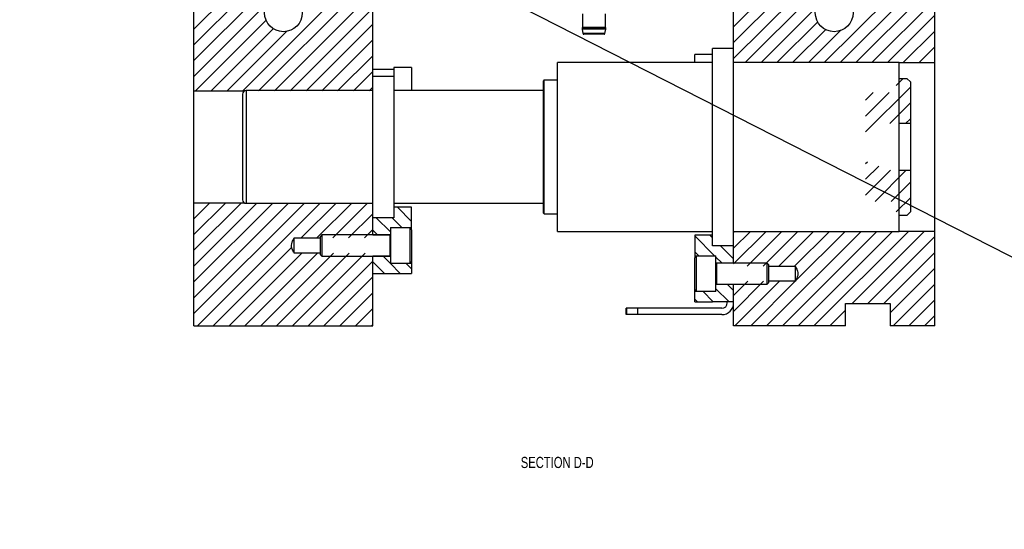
# Model space of a CAD drawing. Header units: inches. Extents: x 1880 to 2363, y -453 to -54.
# Tile 543 of 656: x 1925.06 to 1936.07, y -130.24 to -124.54. Entities that reach past the tile are written whole.
import ezdxf

# ---------------------------------------------------------------- set-up
doc = ezdxf.new("R2010")
doc.units = ezdxf.units.IN
doc.header["$LTSCALE"] = 0.5
doc.header["$MEASUREMENT"] = 0
for name, color, linetype in [('SID-M-D', 42, 'Continuous'), ('SID-M-F', 202, 'Continuous'), ('SID-M-S', 105, 'Continuous'), ('SID-M-S2', 1, 'Continuous')]:
    doc.layers.add(name, color=color, linetype=linetype)
doc.styles.add('SLDTEXTSTYLE0', font='TXT', dxfattribs={"width": 0.595745})

msp = doc.modelspace()

# ---------------------------------------------------------------- linework, layer by layer
at = {"layer": 'SID-M-F', "linetype": 'Continuous'}
for p, q in [((1933.04539, -124.61566), (1935.29539, -122.36566)), ((1933.04539, -124.79244), (1935.29539, -122.54244)), ((1933.04539, -124.96922), (1935.29539, -122.71922)), ((1933.17562, -125.01576), (1935.29539, -122.89599)), ((1927.01039, -124.64025), (1928.01237, -123.63827)), ((1927.01039, -124.81703), (1928.18915, -123.63827)), ((1927.01039, -124.99381), (1928.36593, -123.63827)), ((1927.5567, -125.33138), (1929.01039, -123.87769)), ((1934.0595, -125.01576), (1935.29539, -123.77988)), ((1934.23628, -125.01576), (1935.29539, -123.95665)), ((1927.73347, -125.33138), (1929.01039, -124.05447)), ((1934.41306, -125.01576), (1935.29539, -124.13343)), ((1927.91025, -125.33138), (1929.01039, -124.23124)), ((1934.58983, -125.01576), (1935.29539, -124.31021)), ((1927.01039, -125.17058), (1927.83055, -124.35042)), ((1928.08703, -125.33138), (1929.01039, -124.40802)), ((1933.3524, -125.01576), (1933.96937, -124.39879)), ((1927.02637, -125.33138), (1927.81626, -124.54148)), ((1934.76661, -125.01576), (1935.29539, -124.48698)), ((1927.20314, -125.33138), (1927.8975, -124.63702)), ((1928.2638, -125.33138), (1929.01039, -124.5848)), ((1933.52917, -125.01576), (1933.98573, -124.5592)), ((1933.70595, -125.01576), (1934.07522, -124.64649)), ((1927.37992, -125.33138), (1928.04438, -124.66692)), ((1928.44058, -125.33138), (1929.01039, -124.76157)), ((1933.88273, -125.01576), (1934.2413, -124.65719)), ((1934.94339, -125.01576), (1935.29539, -124.66376)), ((1935.12016, -125.01576), (1935.29539, -124.84054)), ((1928.61736, -125.33138), (1929.01039, -124.93835)), ((1928.79413, -125.33138), (1929.01039, -125.11513)), ((1934.86472, -125.2712), (1934.94269, -125.19323)), ((1928.97091, -125.33138), (1929.01039, -125.2919)), ((1934.5222, -125.7905), (1935.0222, -125.2905)), ((1934.5222, -125.43695), (1934.60801, -125.35113)), ((1934.5222, -125.61372), (1934.78479, -125.35113)), ((1934.79091, -125.69857), (1935.0222, -125.46728)), ((1934.96769, -125.69857), (1935.0222, -125.64405)), ((1934.5222, -126.14405), (1934.54236, -126.12389)), ((1934.5222, -126.32083), (1934.66787, -126.17516)), ((1934.5222, -126.49761), (1934.79974, -126.22007)), ((1934.62908, -126.5675), (1934.97652, -126.22007)), ((1934.80586, -126.5675), (1935.0222, -126.35116)), ((1927.01039, -126.76157), (1927.18471, -126.58725)), ((1927.01039, -126.93835), (1927.36149, -126.58725)), ((1927.01039, -127.11513), (1927.53827, -126.58725)), ((1927.01039, -127.2919), (1927.71504, -126.58725)), ((1927.01039, -127.46868), (1927.89182, -126.58725)), ((1927.01039, -127.64546), (1928.0686, -126.58725)), ((1927.01039, -127.82223), (1928.24537, -126.58725)), ((1927.05008, -127.95932), (1928.42215, -126.58725)), ((1928.20928, -126.9769), (1928.59893, -126.58725)), ((1928.38605, -126.9769), (1928.7757, -126.58725)), ((1928.56283, -126.9769), (1928.95248, -126.58725)), ((1929.44346, -126.79128), (1929.28511, -126.63293)), ((1934.86472, -126.68542), (1935.0222, -126.52794)), ((1928.73961, -126.9769), (1929.01039, -126.70612)), ((1929.20724, -126.90861), (1929.04934, -126.75071)), ((1929.33653, -126.86112), (1929.22612, -126.75071)), ((1928.91638, -126.9769), (1929.01039, -126.88289)), ((1929.06362, -126.94176), (1929.01039, -126.88853)), ((1932.83347, -127.17608), (1932.61232, -126.95493)), ((1932.80917, -126.975), (1932.78107, -126.94691)), ((1933.04539, -126.91376), (1933.05627, -126.90287)), ((1933.04539, -127.09054), (1933.23305, -126.90287)), ((1933.04539, -127.26731), (1933.40983, -126.90287)), ((1933.19762, -127.29186), (1933.5866, -126.90287)), ((1933.37439, -127.29186), (1933.76338, -126.90287)), ((1933.41404, -127.95932), (1934.47049, -126.90287)), ((1933.55117, -127.29186), (1933.94016, -126.90287)), ((1933.59082, -127.95932), (1934.64726, -126.90287)), ((1933.72795, -127.29186), (1934.11693, -126.90287)), ((1933.73558, -127.461), (1934.29371, -126.90287)), ((1933.7676, -127.95932), (1934.82404, -126.90287)), ((1933.94437, -127.95932), (1935.00082, -126.90287)), ((1934.37115, -127.70932), (1935.17759, -126.90287)), ((1934.54793, -127.70932), (1935.29539, -126.96186)), ((1933.04539, -127.21122), (1932.89983, -127.06567)), ((1927.22686, -127.95932), (1928.10556, -127.08061)), ((1927.40364, -127.95932), (1928.21649, -127.14646)), ((1927.58041, -127.95932), (1928.39327, -127.14646)), ((1927.75719, -127.95932), (1928.57005, -127.14646)), ((1927.93397, -127.95932), (1928.74682, -127.14646)), ((1928.11074, -127.95932), (1928.9236, -127.14646)), ((1929.20724, -127.26216), (1929.12667, -127.18159)), ((1932.65669, -127.17608), (1932.61232, -127.13171)), ((1934.7247, -127.70932), (1935.29539, -127.13863)), ((1928.28752, -127.95932), (1929.01039, -127.23645)), ((1929.14094, -127.37264), (1929.01039, -127.24209)), ((1929.31785, -127.37277), (1929.20731, -127.26223)), ((1929.44346, -127.32161), (1929.38408, -127.26223)), ((1932.91411, -127.25672), (1932.84854, -127.19115)), ((1934.79539, -127.81541), (1935.29539, -127.31541)), ((1928.4643, -127.95932), (1929.01039, -127.41322)), ((1933.04539, -127.56478), (1932.97716, -127.49655)), ((1933.04539, -127.62087), (1933.20483, -127.46142)), ((1933.04539, -127.79764), (1933.38161, -127.46142)), ((1933.06049, -127.95932), (1933.55839, -127.46142)), ((1933.23727, -127.95932), (1933.73516, -127.46142)), ((1934.82826, -127.95932), (1935.29539, -127.49219)), ((1928.64107, -127.95932), (1929.01039, -127.59)), ((1932.81466, -127.68761), (1932.70425, -127.57719)), ((1932.99144, -127.68761), (1932.84854, -127.5447)), ((1932.64164, -127.69136), (1932.61232, -127.66204)), ((1935.00503, -127.95932), (1935.29539, -127.66896)), ((1928.81785, -127.95932), (1929.01039, -127.76678)), ((1934.12115, -127.95932), (1934.29539, -127.78508)), ((1935.18181, -127.95932), (1935.29539, -127.84574)), ((1928.99463, -127.95932), (1929.01039, -127.94355))]:
    msp.add_line(p, q, dxfattribs=at)
at = {"layer": 'SID-M-S'}
for p, q in [((1927.01039, -127.95932), (1927.01039, -113.95932)), ((1935.29539, -127.95932), (1935.29539, -121.32582)), ((1929.01039, -126.94357), (1929.01039, -123.70465)), ((1933.04539, -127.25853), (1933.04539, -123.69682)), ((1931.35583, -124.46916), (1931.35583, -124.62314)), ((1931.61174, -124.62314), (1931.61174, -124.46916)), ((1931.35033, -124.6401), (1931.36114, -124.69146)), ((1931.61724, -124.6401), (1931.35033, -124.6401)), ((1931.35362, -124.62935), (1931.35221, -124.63109)), ((1931.61537, -124.63109), (1931.35221, -124.63109)), ((1931.61395, -124.62935), (1931.35362, -124.62935)), ((1931.61174, -124.62314), (1931.35583, -124.62314)), ((1931.60643, -124.69146), (1931.61724, -124.6401)), ((1931.61537, -124.63109), (1931.61395, -124.62935)), ((1931.60643, -124.69146), (1931.36114, -124.69146)), ((1931.59665, -124.6994), (1931.37093, -124.6994)), ((1933.04539, -124.85695), (1932.80917, -124.85695)), ((1932.80917, -127.06567), (1932.80917, -124.85695)), ((1932.80917, -124.92484), (1932.61232, -124.92484)), ((1932.61232, -125.01443), (1932.61232, -124.92484)), ((1929.44346, -125.06979), (1929.24661, -125.06979)), ((1929.24661, -125.06979), (1929.24661, -126.75071)), ((1929.44346, -125.06979), (1929.44346, -125.32939)), ((1932.80917, -125.01443), (1931.07688, -125.01443)), ((1931.07688, -126.9042), (1931.07688, -125.01443)), ((1934.89578, -125.01443), (1933.04539, -125.01443)), ((1934.89578, -126.9042), (1934.89578, -125.01443)), ((1934.89578, -125.01576), (1935.29539, -125.01576)), ((1929.24661, -125.09317), (1929.01039, -125.09317)), ((1929.24661, -125.17191), (1929.01039, -125.17191)), ((1934.89578, -125.19323), (1934.98283, -125.19323)), ((1934.98283, -125.19323), (1935.0222, -125.23269)), ((1930.9194, -126.69947), (1930.9194, -125.21916)), ((1931.07688, -125.21128), (1930.92728, -125.21128)), ((1930.92728, -126.70735), (1930.92728, -125.21128)), ((1935.0222, -125.23269), (1935.0222, -126.68594)), ((1927.01039, -125.33138), (1927.58071, -125.33138)), ((1927.55369, -125.36876), (1927.55369, -126.54987)), ((1929.01039, -125.32939), (1927.59306, -125.32939)), ((1927.59306, -125.32939), (1927.59306, -126.58924)), ((1930.9194, -125.32939), (1929.24661, -125.32939)), ((1935.0222, -125.69857), (1934.89578, -125.69857)), ((1934.89578, -126.22007), (1935.0222, -126.22007)), ((1927.58071, -126.58725), (1927.01039, -126.58725)), ((1927.59306, -126.58924), (1929.01039, -126.58924)), ((1929.24661, -126.58924), (1930.9194, -126.58924)), ((1929.44346, -126.63293), (1929.24661, -126.63293)), ((1929.44346, -126.88451), (1929.44346, -126.63293)), ((1930.92728, -126.70735), (1931.07688, -126.70735)), ((1934.98283, -126.7254), (1934.89578, -126.7254)), ((1935.0222, -126.68594), (1934.98283, -126.7254)), ((1929.01039, -126.74672), (1929.24661, -126.74672)), ((1929.24661, -126.75071), (1929.01039, -126.75071)), ((1928.43952, -126.94357), (1928.41984, -126.96325)), ((1928.41984, -126.96325), (1928.41984, -127.1601)), ((1929.19968, -126.94357), (1928.43952, -126.94357)), ((1928.43952, -126.94357), (1928.43952, -127.17979)), ((1929.01039, -126.94176), (1929.20724, -126.94176)), ((1929.20532, -126.95906), (1929.19968, -126.94357)), ((1929.19968, -126.94357), (1929.19968, -127.17979)), ((1929.20532, -126.95906), (1929.20532, -127.1643)), ((1929.20724, -126.94357), (1929.20684, -126.94357)), ((1929.20684, -126.94357), (1929.20684, -127.17979)), ((1929.20724, -126.86112), (1929.44346, -126.86112)), ((1929.20724, -126.86112), (1929.20724, -127.26223)), ((1929.42377, -126.86483), (1929.20724, -126.86483)), ((1929.42377, -126.86483), (1929.42377, -127.25853)), ((1929.44346, -126.88451), (1929.44346, -127.37277)), ((1931.07688, -126.9042), (1932.80917, -126.9042)), ((1932.61232, -126.94691), (1932.61232, -127.19947)), ((1932.80917, -126.94691), (1932.61232, -126.94691)), ((1933.04539, -126.9042), (1934.89578, -126.9042)), ((1935.29539, -126.90287), (1934.89578, -126.90287)), ((1928.13039, -126.9769), (1928.41984, -126.9769)), ((1928.13039, -127.14646), (1928.13039, -126.9769)), ((1932.80917, -127.06168), (1933.04539, -127.06168)), ((1933.04539, -127.06567), (1932.80917, -127.06567)), ((1932.97439, -127.06567), (1932.97439, -127.06168)), ((1928.41984, -127.14646), (1928.13039, -127.14646)), ((1928.41984, -127.1601), (1928.43952, -127.17979)), ((1928.43952, -127.17979), (1929.19968, -127.17979)), ((1929.01039, -127.95932), (1929.01039, -127.17979)), ((1929.20724, -127.18159), (1929.01039, -127.18159)), ((1929.19968, -127.17979), (1929.20532, -127.1643)), ((1929.20684, -127.17979), (1929.20724, -127.17979)), ((1932.61232, -127.17608), (1932.84854, -127.17608)), ((1932.84854, -127.17979), (1932.632, -127.17979)), ((1932.632, -127.57349), (1932.632, -127.17979)), ((1932.84854, -127.57719), (1932.84854, -127.17608)), ((1929.20724, -127.25853), (1929.42377, -127.25853)), ((1929.44346, -127.26223), (1929.20724, -127.26223)), ((1932.61232, -127.69136), (1932.61232, -127.19947)), ((1932.84854, -127.25672), (1933.04539, -127.25672)), ((1932.84893, -127.25853), (1932.84854, -127.25853)), ((1932.84893, -127.49475), (1932.84893, -127.25853)), ((1932.85609, -127.25853), (1932.85046, -127.27402)), ((1932.85046, -127.47926), (1932.85046, -127.27402)), ((1933.4194, -127.25853), (1932.85609, -127.25853)), ((1932.85609, -127.49475), (1932.85609, -127.25853)), ((1933.43909, -127.27821), (1933.4194, -127.25853)), ((1933.4194, -127.49475), (1933.4194, -127.25853)), ((1933.43909, -127.47506), (1933.43909, -127.27821)), ((1933.43909, -127.29186), (1933.73539, -127.29186)), ((1933.73539, -127.29186), (1933.73539, -127.46142)), ((1929.01039, -127.37264), (1929.24661, -127.37264)), ((1929.24661, -127.37264), (1929.24661, -127.37277)), ((1929.24661, -127.37277), (1929.44346, -127.37277)), ((1932.84854, -127.49475), (1932.84893, -127.49475)), ((1933.04539, -127.49655), (1932.84854, -127.49655)), ((1932.85046, -127.47926), (1932.85609, -127.49475)), ((1932.85609, -127.49475), (1933.4194, -127.49475)), ((1933.04539, -127.95932), (1933.04539, -127.49475)), ((1933.4194, -127.49475), (1933.43909, -127.47506)), ((1933.73539, -127.46142), (1933.43909, -127.46142)), ((1932.84854, -127.57719), (1932.61232, -127.57719)), ((1932.632, -127.57349), (1932.84854, -127.57349)), ((1932.61232, -127.69136), (1932.80917, -127.69136)), ((1932.80917, -127.68761), (1933.04539, -127.68761)), ((1932.80917, -127.69136), (1932.80917, -127.68761)), ((1932.97439, -127.70332), (1932.97439, -127.68761)), ((1934.29539, -127.70932), (1934.79539, -127.70932)), ((1934.29539, -127.95932), (1934.29539, -127.70932)), ((1934.79539, -127.70932), (1934.79539, -127.95932)), ((1931.84539, -127.83432), (1931.84539, -127.76332)), ((1932.91439, -127.76332), (1931.84539, -127.76332)), ((1932.91439, -127.83432), (1931.84539, -127.83432)), ((1931.85039, -127.83432), (1931.85039, -127.76332)), ((1931.97539, -127.83432), (1931.97539, -127.76332)), ((1927.01039, -127.95932), (1929.01039, -127.95932)), ((1934.29539, -127.95932), (1933.04539, -127.95932)), ((1935.29539, -127.95932), (1934.79539, -127.95932))]:
    msp.add_line(p, q, dxfattribs=at)
for centre in [(1928.01039, -124.45932), (1934.17039, -124.45932)]:
    msp.add_circle(centre, 0.21095, dxfattribs=at)
for centre, radius, start, end in [((1931.35996, -124.63741), 0.01, 140.853025, 195.645072), ((1931.34599, -124.62314), 0.00984, 320.853025, 0), ((1931.62158, -124.62314), 0.00984, 180, 219.146975), ((1931.60761, -124.63741), 0.01, 344.354928, 39.146975), ((1931.37093, -124.6894), 0.01, 191.884474, 270), ((1931.59665, -124.6894), 0.01, 270, 348.115526), ((1930.92728, -125.21916), 0.00787, 90, 180), ((1927.59306, -125.36876), 0.03937, 90, 180), ((1927.59306, -126.54987), 0.03937, 180, 270), ((1930.92728, -126.69947), 0.00787, 180, 270), ((1929.20606, -126.95879), 0.000787, 200, 0), ((1929.42377, -126.88451), 0.01969, 0, 90), ((1929.20606, -127.16457), 0.000787, 0, 160), ((1932.632, -127.19947), 0.01969, 90, 180), ((1929.42377, -127.23884), 0.01969, 270, 0), ((1932.84972, -127.27375), 0.000787, 180, 340), ((1932.84972, -127.47953), 0.000787, 20, 180), ((1932.632, -127.5538), 0.01969, 180, 270), ((1932.91439, -127.70332), 0.131, 270, 0), ((1932.91439, -127.70332), 0.06, 270, 0)]:
    msp.add_arc(centre, radius, start, end, dxfattribs=at)
for points in [[(1928.13039, -127.14646), (1928.12858, -127.14291), (1928.11921, -127.12455), (1928.10552, -127.09601), (1928.09908, -127.05723), (1928.10933, -127.01827), (1928.12233, -126.99273), (1928.13039, -126.9769)], [(1933.73539, -127.29186), (1933.73719, -127.2954), (1933.74657, -127.31376), (1933.76025, -127.34231), (1933.7667, -127.38109), (1933.75644, -127.42005), (1933.74344, -127.44559), (1933.73539, -127.46142)]]:
    msp.add_open_spline(points, degree=3, knots=[0, 0, 0, 0, 0.06610908, 0.3427002, 0.52365587, 0.70486824, 1, 1, 1, 1], dxfattribs=at)
at = {"layer": 'SID-M-S2'}
msp.add_line((1885.03405, -101.11736), (1982.90029, -151.02915), dxfattribs=at)

# ---------------------------------------------------------------- texts
at = {"layer": 'SID-M-D', "style": 'SLDTEXTSTYLE0', "width": 0.75}
msp.add_text('SECTION D-D', height=0.125, dxfattribs=at).set_placement((1930.66517, -129.55005))

doc.saveas('drawing.dxf')
